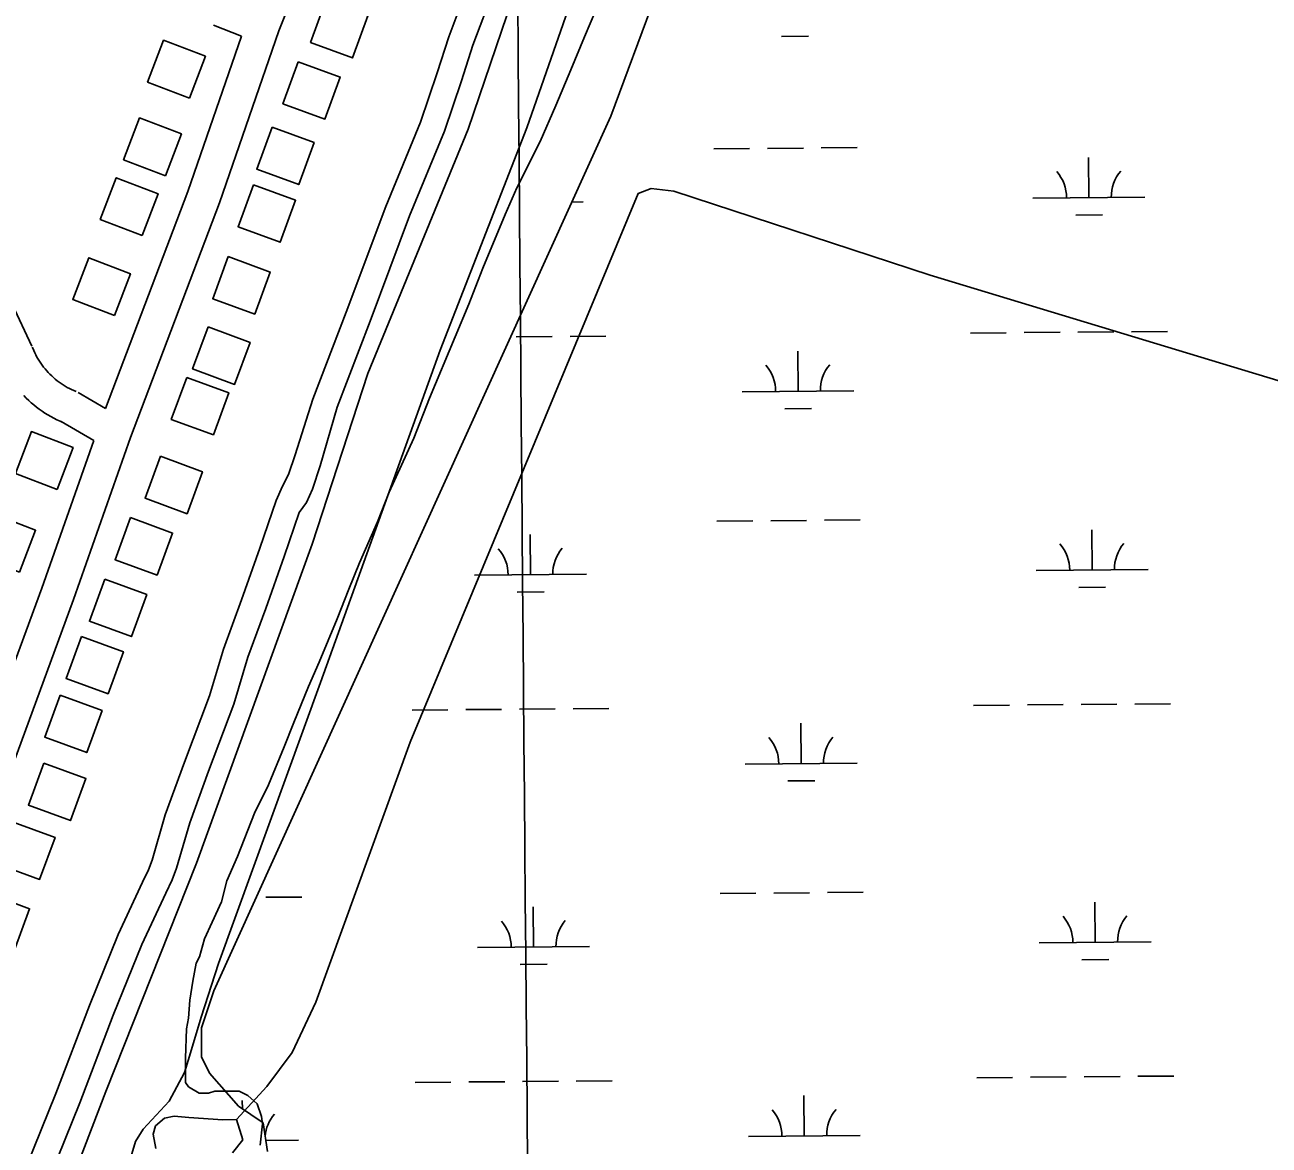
# Model space of a CAD drawing. Extents: x 3567028 to 3605064, y 510945 to 536587.
# Drawn here: x 3586478 to 3587589, y 533023 to 534023 of the extents above; entities that cross this region are included whole.
import ezdxf

# ---------------------------------------------------------------- set-up
doc = ezdxf.new("R2010")
doc.units = 0
for name, color, linetype in [('V-BLDG-OTLN', 7, 'Continuous'), ('V-GRID-MAJR', 7, 'Continuous'), ('V-LEVE-TOET', 7, 'Continuous'), ('V-ROAD-CNTR', 7, 'Continuous'), ('V-SITE-VEGE', 7, 'Continuous'), ('V-TOPO-SHOR', 7, 'Continuous'), ('V-WETL-SWMP', 7, 'Continuous')]:
    doc.layers.add(name, color=color, linetype=linetype)

msp = doc.modelspace()

# ---------------------------------------------------------------- linework, layer by layer
at = {"layer": 'V-BLDG-OTLN'}
for points in [[(3586746.5904683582, 534045.2978831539), (3586732.806495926, 534007.7479582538), (3586770.357420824, 533993.9639858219), (3586784.140393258, 534031.5149107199)], [(3586624.5907123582, 533958.067057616), (3586638.900683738, 533995.4189829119), (3586601.548758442, 534009.72995429), (3586587.237787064, 533972.377028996)], [(3586721.837517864, 533990.5329926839), (3586708.053545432, 533952.9830677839), (3586745.6044703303, 533939.199095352), (3586759.3874427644, 533976.7500202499)], [(3586603.090755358, 533888.611196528), (3586617.400726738, 533925.9631218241), (3586580.048801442, 533940.2740932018), (3586565.737830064, 533902.921167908)], [(3586698.4635646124, 533932.053109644), (3586684.6795921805, 533894.5031847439), (3586722.2305170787, 533880.719212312), (3586736.0134895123, 533918.2701372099)], [(3586582.3057969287, 533835.23530328), (3586596.6157683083, 533872.587228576), (3586559.263843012, 533886.8981999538), (3586544.952871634, 533849.5452746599)], [(3586681.8795977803, 533880.5732126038), (3586668.0956253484, 533843.023287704), (3586705.6465502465, 533829.2393152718), (3586719.4295226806, 533866.79024017)], [(3586557.61484631, 533763.6664464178), (3586571.92481769, 533801.0183717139), (3586534.572892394, 533815.3293430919), (3586520.261921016, 533777.9764177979)], [(3586659.200643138, 533816.3473410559), (3586645.4166707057, 533778.7974161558), (3586682.9675956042, 533765.0134437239), (3586696.750568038, 533802.5643686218)], [(3586641.23967906, 533753.532466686), (3586627.455706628, 533715.9825417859), (3586665.006631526, 533702.1985693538), (3586678.7896039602, 533739.749494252)], [(3586622.181717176, 533708.4925567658), (3586608.3977447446, 533670.942631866), (3586645.948669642, 533657.1586594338), (3586659.7316420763, 533694.709584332)], [(3586506.3829487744, 533608.4257568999), (3586520.692920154, 533645.7776821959), (3586483.3409948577, 533660.088653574), (3586469.0300234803, 533622.7357282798)], [(3586598.7107641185, 533637.9676978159), (3586584.926791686, 533600.4177729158), (3586622.477716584, 533586.633800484), (3586636.2606890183, 533624.1847253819)], [(3586472.7390160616, 533534.5499046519), (3586487.048987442, 533571.901829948), (3586449.6970621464, 533586.2128013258), (3586435.386090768, 533548.8598760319)], [(3586571.952817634, 533583.1368074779), (3586558.168845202, 533545.5868825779), (3586595.7197701, 533531.802910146), (3586609.502742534, 533569.353835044)], [(3586548.9628636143, 533528.1809173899), (3586535.178891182, 533490.6309924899), (3586572.72981608, 533476.847020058), (3586586.512788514, 533514.3979449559)], [(3586528.1019053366, 533477.0600196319), (3586514.317932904, 533439.5100947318), (3586551.8688578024, 533425.7261222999), (3586565.651830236, 533463.2770471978)], [(3586509.04494345, 533424.494124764), (3586495.260971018, 533386.9441998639), (3586532.8118959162, 533373.160227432), (3586546.5948683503, 533410.7111523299)], [(3586494.5249724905, 533363.8022461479), (3586480.741000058, 533326.2523212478), (3586518.2919249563, 533312.4683488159), (3586532.0748973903, 533350.0192737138)], [(3586466.941027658, 533311.2013513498), (3586453.1570552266, 533273.65142645), (3586490.7079801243, 533259.8674540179), (3586504.490952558, 533297.418378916)], [(3586444.2450730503, 533247.475478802), (3586430.4611006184, 533209.9255539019), (3586468.012025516, 533196.14158147), (3586481.79499795, 533233.6925063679)]]:
    msp.add_lwpolyline(points, close=True, dxfattribs=at)
at = {"layer": 'V-GRID-MAJR'}
msp.add_spline([(3587066.1580000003, 516482.603), (3587015.058, 522539.892), (3586963.9280000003, 528600.649), (3586912.799, 534661.42), (3586912.77, 534664.873)], degree=3, dxfattribs=at)
at = {"layer": 'V-LEVE-TOET'}
for points in [[(3587196.177519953, 534667.2643703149), (3587119.079, 534465.703), (3587014.852, 534185.752), (3586926.1, 533931.4720000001), (3586848.593, 533732.857), (3586741.7630000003, 533435.776), (3586650.4450000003, 533184.927), (3586634.927, 533136.979), (3586624.577, 533101.872), (3586620.264, 533087.317), (3586606.505, 533061.6410000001), (3586583.324, 533036.8420000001), (3586576.447, 533025.7170000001), (3586560.059, 532970.919)], [(3586873.6890000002, 533930.102), (3586933.157, 534105.6190000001), (3586996.049, 534280.273), (3587100.256, 534549.943), (3587141.9322614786, 534666.8067488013)], [(3586517.106, 532984.952), (3586549.833, 533070.562), (3586630.774, 533274.31), (3586734.1550000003, 533559.404), (3586784.151, 533711.807), (3586873.6890000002, 533930.102)]]:
    msp.add_lwpolyline(points, dxfattribs=at)
at = {"layer": 'V-ROAD-CNTR'}
for points in [[(3586483.7799939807, 533736.368501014), (3586290.0723813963, 534149.5046747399), (3586053.486854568, 534661.6886503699)], [(3586095.1257712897, 532374.4982247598), (3586144.4866725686, 532509.5059547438), (3586255.6704502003, 532800.283373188), (3586331.031299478, 533013.2159473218), (3586443.998073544, 533301.1353714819), (3586520.8759197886, 533509.908953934), (3586571.927817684, 533654.79066417), (3586651.455658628, 533864.4592448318), (3586704.44955264, 534018.1319374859), (3586828.4123047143, 534328.666316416), (3586954.640052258, 534667.71863831)], [(3586549.6168623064, 533680.5606126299), (3586623.243715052, 533874.671224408), (3586671.0446194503, 534013.2859471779)], [(3586646.037669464, 534023.155927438), (3586671.0446194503, 534013.2859471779)], [(3586523.360914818, 533695.7125823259), (3586521.1669192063, 533696.649580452), (3586519.211923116, 533697.5565786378), (3586517.28492697, 533698.5235767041), (3586515.3879307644, 533699.5485746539), (3586513.522934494, 533700.6315724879), (3586511.692938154, 533701.7695702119), (3586509.89994174, 533702.9635678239), (3586508.1419452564, 533704.212565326), (3586506.4259486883, 533705.5135627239), (3586504.7469520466, 533706.8695600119), (3586503.110955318, 533708.2745572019), (3586501.520958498, 533709.727554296), (3586499.9739615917, 533711.2295512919), (3586498.472964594, 533712.779548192), (3586497.022967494, 533714.3715450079), (3586495.6199703, 533716.01054173), (3586494.2679730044, 533717.6895383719), (3586492.9699756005, 533719.4085349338), (3586491.7239780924, 533721.1665314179), (3586490.5319804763, 533722.9655278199), (3586489.39498275, 533724.7975241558), (3586488.315984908, 533726.6625204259), (3586487.293986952, 533728.5595166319), (3586486.3309888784, 533730.4875127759), (3586485.4269906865, 533732.4455088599), (3586484.5599924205, 533734.4835047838), (3586484.131993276, 533735.557502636)], [(3586511.57493839, 533668.124637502), (3586508.960943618, 533669.241635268), (3586506.171949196, 533670.5346326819), (3586503.422954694, 533671.9136299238), (3586500.7199601, 533673.374627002), (3586498.062965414, 533674.917623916), (3586495.452970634, 533676.5416206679), (3586492.893975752, 533678.24561726), (3586490.3879807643, 533680.026613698), (3586487.9379856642, 533681.883609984), (3586485.5469904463, 533683.8136061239), (3586483.2169951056, 533685.8146021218), (3586480.94499965, 533687.8895979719), (3586478.742004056, 533690.0315936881), (3586476.60500833, 533692.2375892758)], [(3586549.6168623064, 533680.5606126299), (3586525.0139115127, 533694.881583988)], [(3586539.121883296, 533651.9566698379), (3586509.921941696, 533668.95563584)], [(3586420.399120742, 533323.8643260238), (3586492.6519762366, 533520.0769335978), (3586539.121883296, 533651.9566698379)]]:
    msp.add_lwpolyline(points, dxfattribs=at)
at = {"layer": 'V-SITE-VEGE'}
for p, q in [((3586977.693, 534012.65), (3587003.2970000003, 534073.9899999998)), ((3586965.364, 533983.397), (3586977.693, 534012.65)), ((3586952.0870000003, 533951.3109999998), (3586965.364, 533983.397)), ((3586937.866, 533919.229), (3586952.0870000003, 533951.3109999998)), ((3586917.017, 533877.712), (3586937.866, 533919.229)), ((3586906.586, 533854.121), (3586917.017, 533877.712)), ((3586886.67, 533805.993), (3586906.586, 533854.121)), ((3586874.3370000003, 533773.907), (3586886.67, 533805.993)), ((3586862.0100000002, 533744.651), (3586874.3370000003, 533773.907)), ((3586839.248, 533689.9180000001), (3586862.0100000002, 533744.651)), ((3586825.019, 533654.058), (3586839.248, 533689.9180000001)), ((3586803.214, 533605.932), (3586825.019, 533654.058)), ((3586792.779, 533579.509), (3586803.214, 533605.932)), ((3586776.661, 533542.704), (3586792.779, 533579.509)), ((3586767.177, 533519.111), (3586776.661, 533542.704)), ((3586756.74, 533492.6900000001), (3586767.177, 533519.111)), ((3586740.619, 533453.997), (3586756.74, 533492.6900000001)), ((3586731.136, 533432.2939999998), (3586740.619, 533453.997)), ((3586717.859, 533400.208), (3586731.136, 533432.2939999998)), ((3586709.321, 533378.504), (3586717.859, 533400.208)), ((3586695.098, 533344.529), (3586709.321, 533378.504)), ((3586682.7770000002, 533319.0539999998), (3586695.098, 533344.529)), ((3586667.597, 533280.3609999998), (3586682.7770000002, 533319.0539999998)), ((3586658.117, 533258.657), (3586667.597, 533280.3609999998)), ((3586653.361, 533239.778), (3586658.117, 533258.657)), ((3586644.83, 533221.85), (3586653.361, 533239.778)), ((3586638.194, 533206.75), (3586644.83, 533221.85)), ((3586633.443, 533190.704), (3586638.194, 533206.75)), ((3586630.6, 533185.0430000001), (3586633.443, 533190.704)), ((3586627.739, 533168.995), (3586630.6, 533185.0430000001)), ((3586624.876, 533152.001), (3586627.739, 533168.995)), ((3586623.903, 533135.947), (3586624.876, 533152.001)), ((3586622, 533126.507), (3586623.903, 533135.947)), ((3586621.007, 533100.0679999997), (3586622, 533126.507)), ((3586620.968, 533078.3470000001), (3586621.007, 533100.0679999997)), ((3586623.794, 533074.564), (3586620.968, 533078.3470000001)), ((3586633.23, 533068.883), (3586623.794, 533074.564)), ((3586641.7290000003, 533068.867), (3586633.23, 533068.883)), ((3586647.398, 533070.747), (3586641.7290000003, 533068.867)), ((3586669.119, 533070.7079999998), (3586647.398, 533070.7469999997)), ((3586676.668, 533066.917), (3586669.119, 533070.7079999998)), ((3586685.153, 533059.3470000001), (3586676.668, 533066.917)), ((3586688.911, 533048.006), (3586685.153, 533059.3470000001)), ((3586689.842, 533041.395), (3586688.911, 533048.006)), ((3586687.921, 533022.512), (3586689.842, 533041.395))]:
    msp.add_line(p, q, dxfattribs=at)
at = {"layer": 'V-TOPO-SHOR'}
msp.add_line((3586672.324, 533027.136), (3586666.526, 533045.415), dxfattribs=at)
for points in [[(3586478.878, 533003.56), (3586505.137, 533068.682), (3586535.204, 533147.143), (3586560.8880000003, 533210.832), (3586582.683, 533257.377), (3586588.1240000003, 533268.573), (3586591.348, 533277.234), (3586603.054, 533317.547), (3586620.161, 533364.626), (3586642.571, 533423.816), (3586655.051, 533465.669), (3586671.257, 533509.696), (3586687.563, 533556.024), (3586701.961, 533598.547), (3586707.7260000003, 533611.132), (3586713.196, 533621.693), (3586718.943, 533639.165), (3586734.757, 533689.118), (3586764.742, 533766.827), (3586799.98, 533861.072), (3586831.068, 533936.473), (3586846.002, 533980.638), (3586856.2830000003, 534012.87), (3586875.217, 534063.089)], [(3586500.3510000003, 532995.417), (3586526.506, 533060.281), (3586556.573, 533138.74), (3586581.948, 533201.6630000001), (3586603.4050000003, 533247.4890000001), (3586609.256, 533259.529), (3586613.161, 533270.017), (3586624.892, 533310.42), (3586641.688, 533356.6410000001), (3586664.3370000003, 533416.459), (3586676.848, 533458.415), (3586692.859, 533501.9180000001), (3586709.2660000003, 533548.533), (3586722.549, 533587.7660000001), (3586729.1720000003, 533596.693), (3586734.636, 533608.734), (3586741.278, 533629.322), (3586756.529, 533681.767), (3586786.205, 533758.674), (3586821.3510000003, 533852.6730000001), (3586852.579, 533928.41), (3586867.816, 533973.4720000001), (3586877.978, 534005.327), (3586896.721, 534055.044)], [(3587727.9390000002, 533666.219), (3587286.632, 533799.9230000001), (3587057.44, 533874.951), (3587037.232, 533877.319), (3587025.565, 533872.676), (3586821.8140000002, 533382.518), (3586737.45, 533150.234), (3586716.383, 533105.184), (3586693.787, 533074.906), (3586666.526, 533045.415), (3586654.4760000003, 533045.046), (3586624.161, 533047.0430000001), (3586610.949, 533048.233), (3586602.397, 533046.693), (3586594.221, 533039.711), (3586592.2660000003, 533032.328), (3586594.574, 533019.4990000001)], [(3586662.975, 533015.492), (3586672.324, 533027.136)]]:
    msp.add_lwpolyline(points, dxfattribs=at)
at = {"layer": 'V-WETL-SWMP'}
for p, q in [((3587001.060314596, 533941.7952684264), (3587270.2172536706, 534667.888981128)), ((3587153.7444252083, 534013.1699017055), (3587177.7435466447, 534013.3723635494)), ((3586646.3480708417, 533160.3569849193), (3587001.060314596, 533941.7952684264)), ((3587141.180735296, 533913.059471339), (3587173.179563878, 533913.3294204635)), ((3587189.1789781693, 533913.4643950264), (3587221.1778067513, 533913.734344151)), ((3587093.1824924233, 533912.6545476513), (3587125.181321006, 533912.9244967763)), ((3587428.4060162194, 533869.0509693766), (3587428.1022443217, 533905.049645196)), ((3587378.40784656, 533868.6291738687), (3587478.404185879, 533869.472764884)), ((3586966.270360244, 533865.1522917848), (3586976.514559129, 533865.2387140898)), ((3587416.536663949, 533853.5193060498), (3587440.535785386, 533853.7217678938)), ((3587322.5790995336, 533748.0830595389), (3587354.577928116, 533748.3530086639)), ((3587370.577342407, 533748.4879832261), (3587402.5761709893, 533748.7579323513)), ((3587418.57558528, 533748.8929069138), (3587450.574413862, 533749.1628560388)), ((3587466.573828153, 533749.2978306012), (3587498.5726567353, 533749.5677797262)), ((3586916.6859585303, 533744.6588561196), (3586948.6847871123, 533744.9288052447)), ((3586964.6842014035, 533745.0637798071), (3586996.6830299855, 533745.3337289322)), ((3587168.4209251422, 533696.038801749), (3587168.1171532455, 533732.0374775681)), ((3587118.422755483, 533695.6170062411), (3587218.4190948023, 533696.4605972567)), ((3587156.5515728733, 533680.5071384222), (3587180.550694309, 533680.7096002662)), ((3587095.9896400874, 533579.9917843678), (3587127.98846867, 533580.2617334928)), ((3587143.9878829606, 533580.3967080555), (3587175.9867115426, 533580.6666571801)), ((3587191.9861258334, 533580.801631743), (3587223.984954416, 533581.0715808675)), ((3587431.2131638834, 533536.3882060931), (3587430.9093919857, 533572.3868819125)), ((3586929.323537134, 533532.154155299), (3586929.019765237, 533568.1528311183)), ((3587381.2149942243, 533535.9664105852), (3587481.211333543, 533536.8100016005)), ((3586879.3253674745, 533531.732359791), (3586979.3217067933, 533532.5759508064)), ((3586917.454184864, 533516.6224919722), (3586941.4533063, 533516.8249538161)), ((3587419.3438116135, 533520.8565427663), (3587443.3429330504, 533521.0590046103)), ((3587325.386247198, 533415.4202962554), (3587357.38507578, 533415.6902453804)), ((3587373.3844900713, 533415.8252199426), (3587405.3833186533, 533416.0951690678)), ((3587421.3827329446, 533416.2301436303), (3587453.3815615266, 533416.5000927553)), ((3587469.3809758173, 533416.6350673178), (3587501.3798044, 533416.9050164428)), ((3586823.4966204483, 533411.1862454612), (3586855.4954490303, 533411.4561945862)), ((3586871.4948633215, 533411.5911691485), (3586903.4936919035, 533411.8611182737)), ((3586919.493106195, 533411.9960928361), (3586951.491934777, 533412.2660419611)), ((3586967.4913490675, 533412.4010165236), (3586999.49017765, 533412.6709656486)), ((3587171.2280728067, 533363.3760384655), (3587170.92430091, 533399.3747142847)), ((3587121.2299031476, 533362.9542429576), (3587221.226242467, 533363.7978339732)), ((3587159.3587205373, 533347.8443751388), (3587183.357841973, 533348.0468369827)), ((3587098.7967877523, 533247.3290210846), (3587130.7956163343, 533247.5989702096)), ((3587146.7950306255, 533247.7339447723), (3587178.793859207, 533248.0038938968)), ((3587194.793273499, 533248.1388684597), (3587226.7921020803, 533248.4088175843)), ((3586692.9036467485, 533243.9048176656), (3586724.902475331, 533244.1747667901)), ((3586932.130684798, 533199.4913920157), (3586931.826912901, 533235.4900678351)), ((3587434.0203115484, 533203.7254428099), (3587433.716539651, 533239.7241186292)), ((3587384.0221418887, 533203.303647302), (3587484.0184812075, 533204.1472383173)), ((3586882.132515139, 533199.0695965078), (3586982.1288544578, 533199.9131875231)), ((3586920.2613325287, 533183.9597286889), (3586944.260453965, 533184.1621905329)), ((3587422.150959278, 533188.1937794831), (3587446.1500807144, 533188.396241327)), ((3586635.298165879, 533127.2050887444), (3586646.348070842, 533160.3569849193)), ((3586635.298222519, 533101.4191506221), (3586635.298165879, 533127.2050887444)), ((3586642.6652400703, 533086.6851697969), (3586635.298222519, 533101.4191506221)), ((3586668.4502529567, 533057.2161838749), (3586642.6652400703, 533086.6851697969)), ((3586922.3002538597, 533079.3333295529), (3586954.2990824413, 533079.6032786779)), ((3586970.2984967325, 533079.7382532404), (3587002.2973253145, 533080.0082023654)), ((3587328.193394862, 533082.7575329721), (3587360.1922234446, 533083.0274820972)), ((3587376.1916377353, 533083.1624566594), (3587408.190466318, 533083.4324057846)), ((3587424.1898806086, 533083.567380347), (3587456.188709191, 533083.8373294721)), ((3587472.188123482, 533083.9723040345), (3587504.1869520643, 533084.2422531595)), ((3586826.3037681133, 533078.523482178), (3586858.302596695, 533078.793431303)), ((3586874.3020109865, 533078.9284058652), (3586906.300839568, 533079.1983549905)), ((3586690.552240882, 533042.4821706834), (3586668.4502529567, 533057.2161838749)), ((3586671.9056603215, 533054.9126798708), (3586671.841821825, 533062.4779002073)), ((3587174.0352204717, 533030.7132751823), (3587173.731448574, 533066.7119510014)), ((3586694.2352901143, 533016.6972244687), (3586690.552240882, 533042.4821706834)), ((3586692.813152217, 533026.6535804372), (3586722.143763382, 533026.9010198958)), ((3587124.037050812, 533030.2914796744), (3587224.033390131, 533031.13507069))]:
    msp.add_line(p, q, dxfattribs=at)
for centre, radius, start, end in [((3587373.1610959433, 533869.0597306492), 35.24628790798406, 359.71152835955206, 41.25518669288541), ((3587483.6429236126, 533869.9917795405), 35.24628790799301, 139.71152511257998, 181.2551834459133), ((3587113.176004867, 533696.0475630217), 35.24628790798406, 359.71152835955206, 41.25518669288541), ((3587223.657832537, 533696.979611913), 35.24628790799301, 139.71152511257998, 181.2551834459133), ((3587375.968243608, 533536.3969673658), 35.24628790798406, 359.71152835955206, 41.25518669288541), ((3587486.450071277, 533537.3290162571), 35.24628790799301, 139.71152511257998, 181.2551834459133), ((3586874.078616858, 533532.1629165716), 35.24628790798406, 359.71152835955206, 41.25518669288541), ((3586984.560444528, 533533.0949654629), 35.24628790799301, 139.71152511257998, 181.2551834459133), ((3587115.9831525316, 533363.3847997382), 35.24628790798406, 359.71152835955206, 41.25518669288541), ((3587226.464980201, 533364.3168486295), 35.24628790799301, 139.71152511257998, 181.2551834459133), ((3587378.7753912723, 533203.7342040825), 35.24628790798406, 359.71152835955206, 41.25518669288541), ((3587489.2572189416, 533204.6662529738), 35.24628790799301, 139.71152511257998, 181.2551834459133), ((3586876.8857645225, 533199.5001532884), 35.24628790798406, 359.71152835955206, 41.25518669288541), ((3586987.3675921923, 533200.4322021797), 35.24628790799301, 139.71152511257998, 181.2551834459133), ((3586727.382501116, 533027.4200345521), 35.24628790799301, 139.71152511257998, 175.0388372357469), ((3587118.7903001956, 533030.722036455), 35.24628790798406, 359.71152835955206, 41.25518669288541), ((3587229.272127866, 533031.6540853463), 35.24628790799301, 139.71152511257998, 181.2551834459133)]:
    msp.add_arc(centre, radius, start, end, dxfattribs=at)

doc.saveas('drawing.dxf')
